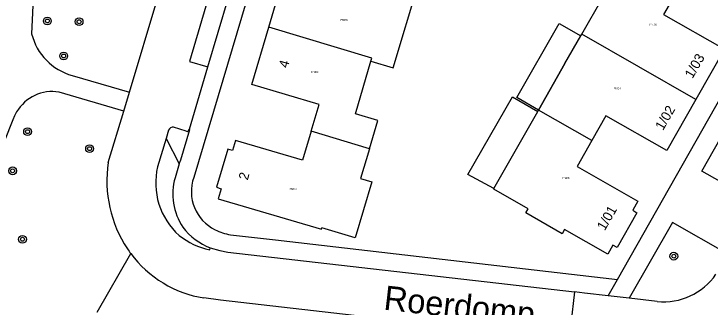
# Model space of a CAD drawing. Extents: x 131000 to 133013, y 393000 to 396501.
# Drawn here: x 131784.2 to 131855.9, y 393499.2 to 393529.3 of the extents above; entities that cross this region are included whole.
import ezdxf

# ---------------------------------------------------------------- set-up
doc = ezdxf.new("R2010")
doc.units = 0
for name, color, linetype in [('gg-anno-huisnummerreeks BGT', 7, 'Continuous'), ('gg-anno-openbare ruimte label', 7, 'Continuous'), ('gg-bbg-luifel en loopbrug', 7, 'Continuous'), ('gt-symb-boom', 7, 'Continuous'), ('gx-grn-maaiveld', 7, 'Continuous'), ('kenmerkpunt-x pandkandidaat', 7, 'Continuous')]:
    doc.layers.add(name, color=color, linetype=linetype)

# ---------------------------------------------------------------- blocks, each defined once
blk = doc.blocks.new('gt0-BOOM')
at = {"layer": 'gt-symb-boom'}
for radius in [0.4, 0.2]:
    blk.add_circle((0, 0), radius, dxfattribs=at)

msp = doc.modelspace()

# ---------------------------------------------------------------- linework, layer by layer
at = {"layer": 'gg-bbg-luifel en loopbrug'}
for p, q in [((131840.973, 393524.229), (131842.608, 393527.088)), ((131833.659, 393511.374), (131838.171, 393519.304))]:
    msp.add_line(p, q, dxfattribs=at)
for points in [[(131840.973, 393524.229), (131838.261, 393519.462), (131836.011, 393520.753), (131840.378, 393528.368), (131842.608, 393527.088)], [(131833.659, 393511.374), (131830.959, 393512.821), (131835.58, 393520.803), (131838.171, 393519.304)]]:
    msp.add_lwpolyline(points, dxfattribs=at)
at = {"layer": 'gx-grn-maaiveld'}
for p, q in [((131804.192, 393523.89), (131807.414, 393534.717)), ((131842.716, 393527.276), (131847.183, 393535.09)), ((131796.114, 393521.295), (131799.856, 393533.751)), ((131842.608, 393527.088), (131842.716, 393527.276)), ((131854.461, 393520.538), (131842.716, 393527.276)), ((131802.288, 393517.49), (131804.192, 393523.89)), ((131838.258, 393519.457), (131840.973, 393524.229)), ((131790.213, 393523.009), (131796.114, 393521.295)), ((131795.528, 393519.345), (131788.876, 393521.306)), ((131795.528, 393519.345), (131796.114, 393521.295)), ((131793.936, 393514.048), (131795.528, 393519.345)), ((131838.171, 393519.304), (131838.258, 393519.457)), ((131843.736, 393516.314), (131838.258, 393519.457)), ((131801.959, 393517.271), (131800.667, 393517.689)), ((131800.147, 393517.38), (131799.883, 393516.529)), ((131820.828, 393515.473), (131814.84, 393517.28)), ((131799.883, 393516.529), (131799.017, 393513.63)), ((131799.883, 393516.529), (131801.254, 393513.941)), ((131820.828, 393515.473), (131819.93, 393512.429)), ((131801.254, 393513.941), (131800.813, 393512.502)), ((131819.93, 393512.429), (131821.085, 393512.088)), ((131821.085, 393512.088), (131819.369, 393506.306)), ((131819.369, 393506.306), (131815.922, 393507.329)), ((131804.386, 393505.08), (131804.438, 393505.291)), ((131792.797, 393498.663), (131796.255, 393504.69)), ((131845.412, 393500.35), (131846.373, 393502.041)), ((131841.965, 393500.754), (131841.4, 393495.785)), ((131847.595, 393500.091), (131845.412, 393500.35)), ((131850.469, 393499.751), (131847.595, 393500.091))]:
    msp.add_line(p, q, dxfattribs=at)
for points in [[(131846.373, 393502.041), (131887.498, 393574.393), (131914.201, 393621.083)], [(131830.381, 393605.406), (131820.552, 393572.299), (131802.733, 393512.525)], [(131781.499, 393554.538), (131782.085, 393554.177), (131783.2, 393553.266), (131783.85, 393552.328), (131784.329, 393550.874), (131785.158, 393548.051), (131785.581, 393544.298), (131785.912, 393540.669), (131786.172, 393535.68), (131786.236, 393531.694), (131786.041, 393527.286)], [(131807.414, 393534.717), (131805.481, 393535.286), (131802.291, 393524.45), (131804.192, 393523.89)], [(131810.471, 393527.981), (131812.128, 393533.594), (131819.053, 393531.55), (131819.936, 393534.543)], [(131820.984, 393524.475), (131823.286, 393523.796), (131825.927, 393532.596)], [(131852.664, 393531.946), (131851.129, 393529.281), (131857.405, 393525.706), (131854.461, 393520.538)], [(131814.84, 393517.28), (131815.655, 393520.041), (131808.731, 393522.085), (131810.471, 393527.981)], [(131820.984, 393524.475), (131821.08, 393524.8), (131810.471, 393527.981)], [(131820.828, 393515.473), (131821.687, 393518.382), (131819.385, 393519.061), (131820.984, 393524.475)], [(131858.286, 393511.36), (131855.087, 393513.166), (131860.996, 393523.636), (131864.207, 393521.834)], [(131854.461, 393520.538), (131851.466, 393515.281), (131845.181, 393518.861), (131843.736, 393516.314)], [(131784.218, 393518.705), (131784.184, 393518.62), (131779.029, 393505.77), (131775.06, 393496.792), (131773.698, 393493.35), (131772.244, 393487.697), (131769.913, 393478.351), (131769.338, 393476.009)], [(131801.254, 393513.941), (131801.416, 393514.322), (131802.347, 393517.473), (131802.288, 393517.49)], [(131814.84, 393517.28), (131813.958, 393514.291), (131807.033, 393516.335), (131806.73, 393515.309), (131806.251, 393515.45), (131805.087, 393511.509), (131805.567, 393511.367), (131805.262, 393510.336), (131815.884, 393507.2), (131815.922, 393507.329)], [(131843.736, 393516.314), (131842.216, 393513.636), (131848.486, 393510.078), (131847.959, 393509.148), (131848.391, 393508.892), (131846.349, 393505.322), (131845.913, 393505.571), (131845.383, 393504.641), (131840.942, 393507.168), (131840.695, 393506.734), (131836.931, 393508.875), (131837.178, 393509.31), (131833.632, 393511.327), (131833.659, 393511.374)], [(131857.719, 393504.665), (131852.042, 393507.887), (131847.595, 393500.091)], [(131806.524, 393506.628), (131811.158, 393506.093), (131846.373, 393502.041)], [(131804.438, 393505.291), (131805.436, 393504.999), (131806.249, 393504.849), (131841.965, 393500.754)], [(131845.412, 393500.35), (131842.98, 393500.638), (131841.965, 393500.754)], [(131841.4, 393495.785), (131805.488, 393499.915), (131803.793, 393500.125)]]:
    msp.add_lwpolyline(points, dxfattribs=at)
for centre, radius, start, end in [((131791.848, 393528.777), 5.995, 194.40053, 254.17546), ((131788.189, 393517.064), 4.297, 80.80367, 149.24015), ((131788.012, 393517.153), 4.099, 149.03595, 157.75168), ((131800.589, 393517.229), 0.467, 80.33993, 161.10024), ((131802.027, 393517.525), 0.263, 254.94381, 352.35591), ((131806.383, 393512.164), 12.589, 171.3942, 213.61956), ((131806.062, 393511.954), 7.242, 166.61938, 228.19748), ((131806.706, 393510.828), 6.126, 164.14515, 213.92833), ((131806.894, 393511.089), 4.402, 160.96122, 243.61893), ((131806.737, 393511.276), 6.411, 217.0964, 248.98815), ((131807.464, 393512.194), 5.645, 243.41395, 260.41116), ((131806.088, 393512.814), 7.919, 232.20963, 257.59145), ((131805.754, 393511.757), 11.839, 213.66767, 216.65139), ((131805.641, 393511.683), 11.705, 216.68761, 260.91434), ((131851.091, 393506.349), 6.627, 264.61019, 325.11986)]:
    msp.add_arc(centre, radius, start, end, dxfattribs=at)

# ---------------------------------------------------------------- block references
at = {"layer": 'gt-symb-boom'}
for p in [(131787.666, 393528.622), (131790.932, 393528.541), (131789.338, 393525.022), (131785.623, 393517.237), (131792.008, 393515.481), (131784.081, 393513.205), (131785.1, 393506.165), (131852.185, 393504.425)]:
    msp.add_blockref('gt0-BOOM', p, dxfattribs=at)

# ---------------------------------------------------------------- texts
at = {"layer": 'gg-anno-huisnummerreeks BGT'}
for s, rotation, p in [('1/03', 60, (131854.107, 393522.628)), ('4', 75, (131812.432, 393523.718)), ('1/02', 60, (131851.07, 393517.296)), ('2', 75, (131808.298, 393512.18)), ('1/01', 60, (131845.068, 393506.985))]:
    msp.add_text(s, height=1, rotation=rotation, dxfattribs=at).set_placement(p)
at = {"layer": 'gg-anno-openbare ruimte label'}
msp.add_text('Roerdomp', height=2.5, rotation=353.6, dxfattribs=at).set_placement((131822.231, 393498.933))
at = {"layer": 'kenmerkpunt-x pandkandidaat'}
for p in [(131817.849, 393528.627), (131849.69, 393528.151), (131814.838, 393523.267), (131845.989, 393521.587), (131840.688, 393512.376), (131812.587, 393511.225)]:
    msp.add_text('PNDK', height=0.2, dxfattribs=at).set_placement(p)

doc.saveas('drawing.dxf')
